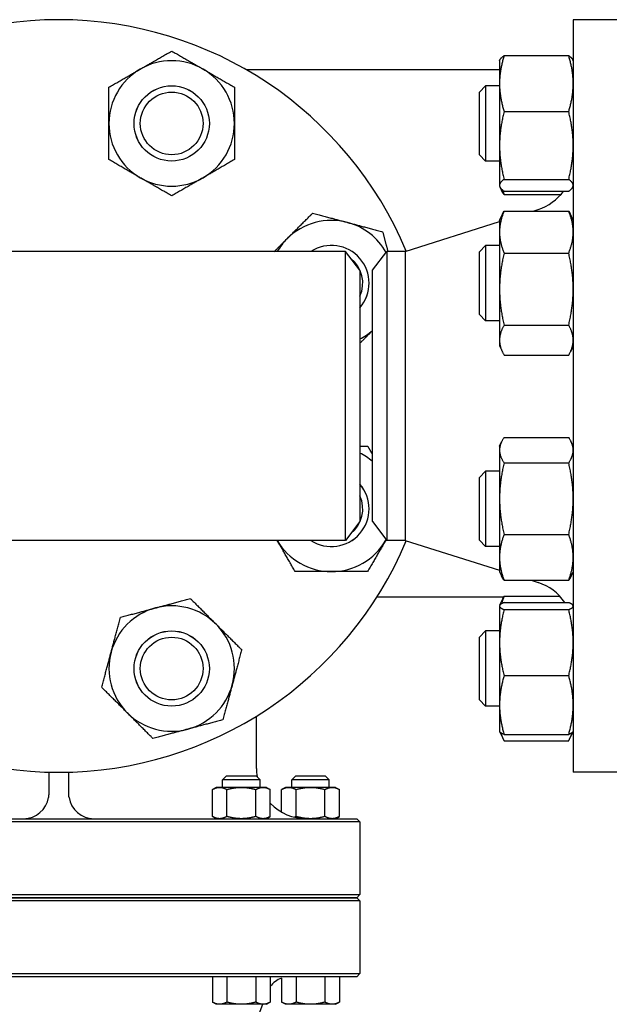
# Model space of a CAD drawing. Header units: inches. Extents: x 24 to 1128, y -69 to 748.
# Tile 617 of 656: x 585.64 to 591.52, y 680.61 to 690.42. Entities that reach past the tile are written whole.
import ezdxf

# ---------------------------------------------------------------- set-up
doc = ezdxf.new("R2010")
doc.units = ezdxf.units.IN
doc.header["$LTSCALE"] = 32
doc.header["$MEASUREMENT"] = 0
doc.layers.add('Visible (ANSI)', color=7, linetype='Continuous', lineweight=30)

msp = doc.modelspace()

# ---------------------------------------------------------------- linework, layer by layer
at = {"layer": 'Visible (ANSI)'}
for p, q in [((591.15563, 690.41853), (591.15563, 682.91853)), ((592.09563, 690.41853), (591.15563, 690.41853)), ((590.42163, 690.00974), (590.42561, 690.01827)), ((590.42163, 690.00974), (590.42163, 689.78158)), ((590.46672, 690.06035), (591.11055, 690.06035)), ((591.15563, 690.00974), (591.15165, 690.01827)), ((590.42163, 689.91853), (587.90146, 689.91853)), ((590.22063, 689.69724), (590.28313, 689.75974)), ((590.28313, 689.75974), (590.28313, 689.00974)), ((590.42163, 689.75974), (590.28313, 689.75974)), ((590.42163, 689.78158), (590.42163, 689.16501)), ((590.22063, 689.07224), (590.22063, 689.69724)), ((590.46672, 689.50281), (591.11055, 689.50281)), ((590.42163, 689.16501), (590.42163, 688.76816)), ((590.22063, 689.07224), (590.28313, 689.00974)), ((590.42163, 689.00974), (590.28313, 689.00974)), ((590.42163, 688.76816), (590.42163, 688.75974)), ((590.42163, 688.75974), (590.42561, 688.7512)), ((590.42561, 688.7512), (590.43881, 688.72291)), ((590.46672, 688.8272), (591.11055, 688.8272)), ((591.15563, 688.75974), (591.15165, 688.7512)), ((590.46672, 688.70912), (591.11055, 688.70912)), ((590.46672, 688.67582), (591.0323, 688.67582)), ((590.42163, 688.41862), (590.45026, 688.48001)), ((590.46672, 688.51188), (591.11055, 688.51188)), ((590.75578, 688.51188), (590.80661, 688.52798)), ((591.15563, 688.41862), (591.12701, 688.48001)), ((589.4823, 688.10853), (590.42163, 688.40605)), ((590.42163, 688.41862), (590.42163, 688.30191)), ((590.42163, 688.30191), (590.42163, 687.73281)), ((590.22063, 688.10612), (590.28313, 688.16862)), ((590.28313, 688.16862), (590.28313, 687.41862)), ((590.42163, 688.16862), (590.28313, 688.16862)), ((588.88676, 688.10853), (583.17451, 688.10853)), ((588.88676, 685.22853), (588.88676, 688.10853)), ((589.03063, 687.92103), (588.88676, 688.10853)), ((589.15563, 687.92103), (589.29951, 688.10853)), ((589.4823, 688.10853), (589.29951, 688.10853)), ((589.29951, 688.10853), (589.29951, 685.22853)), ((589.4823, 688.10853), (589.4823, 685.22853)), ((590.22063, 687.48112), (590.22063, 688.10612)), ((590.46672, 688.09194), (591.11055, 688.09194)), ((589.03063, 687.92103), (589.03063, 685.41603)), ((589.15563, 685.41603), (589.15563, 687.92103)), ((590.42163, 687.73281), (590.42163, 687.22452)), ((590.22063, 687.48112), (590.28313, 687.41862)), ((590.42163, 687.41862), (590.28313, 687.41862)), ((590.46672, 687.37368), (591.11055, 687.37368)), ((590.42163, 687.22452), (590.42163, 687.16862)), ((590.42163, 687.16862), (590.45026, 687.10723)), ((591.15563, 687.16862), (591.12701, 687.10723)), ((590.46672, 687.07536), (591.11055, 687.07536)), ((590.42163, 686.16844), (590.44151, 686.21106)), ((590.46672, 686.2554), (591.11055, 686.2554)), ((591.15563, 686.16844), (591.13576, 686.21106)), ((590.42163, 686.16844), (590.42163, 686.12854)), ((590.42163, 686.12854), (590.42163, 685.6457)), ((590.46672, 686.00168), (591.11055, 686.00168)), ((590.22063, 685.85594), (590.28313, 685.91844)), ((590.28313, 685.91844), (590.28313, 685.16844)), ((590.42163, 685.91844), (590.28313, 685.91844)), ((590.22063, 685.23094), (590.22063, 685.85594)), ((590.42163, 685.6457), (590.42163, 685.0606)), ((589.03063, 685.41603), (588.88676, 685.22853)), ((589.15563, 685.41603), (589.29951, 685.22853)), ((588.88676, 685.22853), (583.17451, 685.22853)), ((589.4823, 685.22853), (589.29951, 685.22853)), ((589.4823, 685.22853), (590.42163, 684.93101)), ((590.22063, 685.23094), (590.28313, 685.16844)), ((590.46672, 685.28972), (591.11055, 685.28972)), ((590.42163, 685.16844), (590.28313, 685.16844)), ((590.42163, 685.0606), (590.42163, 684.91844)), ((590.42163, 684.91844), (590.44151, 684.87582)), ((591.15563, 684.91844), (591.13576, 684.87582)), ((590.46672, 684.83148), (591.11055, 684.83148)), ((590.73588, 684.83148), (590.80661, 684.80908)), ((589.20278, 684.66853), (590.46484, 684.66853)), ((590.42561, 684.58586), (590.45389, 684.6465)), ((590.46672, 684.67207), (591.02256, 684.67207)), ((590.42163, 684.57732), (590.42302, 684.5803)), ((590.42163, 684.57732), (590.42163, 684.57436)), ((590.42163, 684.57436), (590.42163, 684.21068)), ((590.46672, 684.60947), (591.11055, 684.60947)), ((590.46672, 684.53925), (591.11055, 684.53925)), ((591.15563, 684.57732), (591.15424, 684.5803)), ((590.22063, 684.26482), (590.28313, 684.32732)), ((590.28313, 684.32732), (590.28313, 683.57732)), ((590.42163, 684.32732), (590.28313, 684.32732)), ((590.22063, 683.63982), (590.22063, 684.26482)), ((590.42163, 684.21068), (590.42163, 683.58865)), ((590.46672, 683.88211), (591.11055, 683.88211)), ((590.22063, 683.63982), (590.28313, 683.57732)), ((590.42163, 683.57732), (590.28313, 683.57732)), ((590.42163, 683.58865), (590.42163, 683.32732)), ((587.99914, 682.95593), (587.99914, 683.47674)), ((590.42163, 683.32732), (590.42302, 683.32434)), ((590.42561, 683.31879), (590.45389, 683.25815)), ((590.46672, 683.29518), (591.11055, 683.29518)), ((591.15165, 683.31879), (591.12338, 683.25815)), ((591.15563, 683.32732), (591.15424, 683.32434)), ((590.46672, 683.23258), (591.11055, 683.23258)), ((585.93063, 682.91853), (585.93063, 682.91986)), ((585.93063, 682.91853), (585.93063, 682.70593)), ((585.93063, 682.91853), (586.03063, 682.91853)), ((586.03063, 682.91853), (586.13063, 682.91853)), ((586.13063, 682.91986), (586.13063, 682.91853)), ((586.13063, 682.70593), (586.13063, 682.91853)), ((587.69928, 682.88113), (587.66203, 682.84388)), ((587.99978, 682.88113), (587.69928, 682.88113)), ((587.99978, 682.88113), (588.03703, 682.84388)), ((588.38826, 682.88113), (588.35101, 682.84388)), ((588.68876, 682.88113), (588.38826, 682.88113)), ((588.68876, 682.88113), (588.72601, 682.84388)), ((592.09563, 682.91853), (591.15563, 682.91853)), ((587.59953, 682.76843), (587.56086, 682.7461)), ((587.63302, 682.76843), (587.59953, 682.76843)), ((587.84953, 682.76843), (587.63302, 682.76843)), ((588.03703, 682.84388), (587.66203, 682.84388)), ((587.66203, 682.76843), (587.66203, 682.84388)), ((588.06604, 682.76843), (587.84953, 682.76843)), ((588.03703, 682.76843), (588.03703, 682.84388)), ((588.09953, 682.76843), (588.06604, 682.76843)), ((588.09953, 682.76843), (588.13821, 682.7461)), ((588.28851, 682.76843), (588.24983, 682.7461)), ((588.322, 682.76843), (588.28851, 682.76843)), ((588.53851, 682.76843), (588.322, 682.76843)), ((588.72601, 682.84388), (588.35101, 682.84388)), ((588.35101, 682.76843), (588.35101, 682.84388)), ((588.75501, 682.76843), (588.53851, 682.76843)), ((588.72601, 682.76843), (588.72601, 682.84388)), ((588.78851, 682.76843), (588.75501, 682.76843)), ((588.78851, 682.76843), (588.82718, 682.7461)), ((587.56086, 682.47826), (587.56086, 682.7461)), ((587.70519, 682.47826), (587.70519, 682.7461)), ((587.99387, 682.47826), (587.99387, 682.7461)), ((588.13821, 682.47826), (588.13821, 682.7461)), ((588.24983, 682.52252), (588.24983, 682.7461)), ((588.39417, 682.47826), (588.39417, 682.7461)), ((588.68284, 682.47826), (588.68284, 682.7461)), ((588.82718, 682.47826), (588.82718, 682.7461)), ((584.65598, 682.45593), (587.40528, 682.45593)), ((587.40528, 682.45593), (588.94175, 682.45593)), ((587.59953, 682.45593), (587.56086, 682.47826)), ((588.09953, 682.45593), (588.13821, 682.47826)), ((588.78851, 682.45593), (588.82718, 682.47826)), ((588.94175, 682.45593), (588.99938, 682.45593)), ((588.99938, 682.45593), (589.03063, 682.42468)), ((587.40814, 682.42468), (584.65312, 682.42468)), ((588.97284, 682.42468), (587.40814, 682.42468)), ((589.03063, 682.42468), (588.97284, 682.42468)), ((589.03063, 682.42468), (589.03063, 681.69978)), ((584.65312, 681.69978), (587.40814, 681.69978)), ((587.40528, 681.66853), (584.65598, 681.66853)), ((584.65598, 681.66853), (587.40528, 681.66853)), ((588.94175, 681.66853), (587.40528, 681.66853)), ((587.40528, 681.66853), (588.94175, 681.66853)), ((587.40814, 681.69978), (588.97284, 681.69978)), ((588.99938, 681.66853), (588.94175, 681.66853)), ((588.94175, 681.66853), (588.99938, 681.66853)), ((588.97284, 681.69978), (589.03063, 681.69978)), ((588.99938, 681.66853), (589.03063, 681.69978)), ((588.99938, 681.66853), (589.03063, 681.63728)), ((587.40814, 681.63728), (584.65312, 681.63728)), ((588.97284, 681.63728), (587.40814, 681.63728)), ((589.03063, 681.63728), (588.97284, 681.63728)), ((589.03063, 681.63728), (589.03063, 680.91238)), ((584.65312, 680.91238), (587.40814, 680.91238)), ((587.40814, 680.91238), (588.97284, 680.91238)), ((588.97284, 680.91238), (589.03063, 680.91238)), ((588.99938, 680.88113), (589.03063, 680.91238)), ((587.40528, 680.88113), (584.65598, 680.88113)), ((588.94175, 680.88113), (587.40528, 680.88113)), ((587.56086, 680.88113), (587.56086, 680.62846)), ((587.70519, 680.88113), (587.70519, 680.62846)), ((587.99387, 680.88113), (587.99387, 680.62846)), ((588.13821, 680.88113), (588.13821, 680.62846)), ((588.24983, 680.86602), (588.24983, 680.62846)), ((588.39417, 680.88113), (588.39417, 680.62846)), ((588.68284, 680.88113), (588.68284, 680.62846)), ((588.82718, 680.88113), (588.82718, 680.62846)), ((588.99938, 680.88113), (588.94175, 680.88113)), ((587.59953, 680.60613), (587.56086, 680.62846)), ((587.63302, 680.60613), (587.59953, 680.60613)), ((587.84953, 680.60613), (587.63302, 680.60613)), ((588.06604, 680.60613), (587.84953, 680.60613)), ((588.09953, 680.60613), (588.06604, 680.60613)), ((588.09953, 680.60613), (588.13821, 680.62846)), ((588.28851, 680.60613), (588.24983, 680.62846)), ((588.322, 680.60613), (588.28851, 680.60613)), ((588.53851, 680.60613), (588.322, 680.60613)), ((588.75501, 680.60613), (588.53851, 680.60613)), ((588.78851, 680.60613), (588.75501, 680.60613)), ((588.78851, 680.60613), (588.82718, 680.62846))]:
    msp.add_line(p, q, dxfattribs=at)
for centre, radius in [((587.15572, 689.38474), 0.37513), ((587.15572, 689.38474), 0.375), ((587.15572, 689.38474), 0.3125), ((587.15572, 683.95232), 0.37513), ((587.15572, 683.95232), 0.375), ((587.15572, 683.95232), 0.3125)]:
    msp.add_circle(centre, radius, dxfattribs=at)
for centre, radius, start, end in [((586.03063, 686.66853), 3.75, 22.631841, 157.368159), ((587.15572, 689.38474), 0.625, 60, 120), ((587.15572, 689.38474), 0.625, 120, 180), ((587.15572, 689.38474), 0.625, 0, 60), ((587.15572, 689.38474), 0.625, 180, 240), ((587.15572, 689.38474), 0.625, 300, 0), ((587.15572, 689.38474), 0.625, 240, 300), ((590.65563, 689.00464), 0.5, 287.574716, 323.768383), ((588.74684, 687.79362), 0.625, 75, 135), ((588.74684, 687.79362), 0.625, 29.24595, 75), ((588.74684, 687.79362), 0.625, 135, 149.744484), ((588.74684, 687.79362), 0.37513, 319.159158, 122.914908), ((588.74684, 687.79362), 0.375, 319.181538, 122.885016), ((588.74684, 687.79362), 0.3125, 335.249752, 51.878203), ((588.74684, 687.79362), 0.625, 297.005156, 310.849221), ((588.74684, 685.54344), 0.625, 49.150779, 62.994844), ((588.74684, 685.54344), 0.37513, 237.085092, 40.840842), ((588.74684, 685.54344), 0.375, 237.114984, 40.818462), ((588.74684, 685.54344), 0.3125, 308.121797, 24.750248), ((586.03063, 686.66853), 3.75, 202.631841, 337.368159), ((588.74684, 685.54344), 0.625, 210.255516, 270), ((588.74684, 685.54344), 0.625, 270, 330), ((588.74684, 685.54344), 0.625, 330, 330.75405), ((590.65563, 684.33242), 0.5, 33.648781, 72.425284), ((587.15572, 683.95232), 0.625, 105, 165), ((587.15572, 683.95232), 0.625, 45, 105), ((587.15572, 683.95232), 0.625, 345, 45), ((587.15572, 683.95232), 0.625, 165, 225), ((587.15572, 683.95232), 0.625, 285, 345), ((587.15572, 683.95232), 0.625, 225, 285), ((588.49914, 682.95593), 0.5, 180, 189.290237), ((585.68063, 682.70593), 0.25, 270, 351.395888), ((586.38063, 682.70593), 0.25, 188.604112, 270), ((588.49914, 682.95593), 0.5, 223.791547, 270), ((588.33541, 680.63113), 0.25, 110.01881, 142.076592), ((586.03063, 681.35357), 2.16535, 297.319316, 339.807105)]:
    msp.add_arc(centre, radius, start, end, dxfattribs=at)
for points, weights in [([(586.84322, 689.926), (586.98825, 690.00974), (587.15572, 690.10642)], [1, 1.0379548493, 1]), ([(587.15572, 690.10642), (587.32319, 690.00974), (587.46822, 689.926)], [1, 1.0379548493, 1]), ([(590.46672, 690.06035), (590.42163, 689.91096), (590.42163, 689.78158)], [1, 1.0379548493, 1]), ([(590.42561, 690.01827), (590.43479, 690.03794), (590.46672, 690.06035)], [1.01592605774, 1.02658709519, 1]), ([(591.11055, 690.06035), (591.14248, 690.03794), (591.15165, 690.01827)], [1, 1.02658709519, 1.01592605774]), ([(591.15563, 689.78158), (591.15563, 689.91096), (591.11055, 690.06035)], [1, 1.0379548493, 1]), ([(586.53072, 689.74558), (586.69819, 689.84227), (586.84322, 689.926)], [1, 1.0379548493, 1]), ([(587.46822, 689.926), (587.61325, 689.84227), (587.78072, 689.74558)], [1, 1.0379548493, 1]), ([(586.53072, 689.38474), (586.53072, 689.5522), (586.53072, 689.74558)], [1, 1.0379548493, 1]), ([(587.78072, 689.74558), (587.78072, 689.5522), (587.78072, 689.38474)], [1, 1.0379548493, 1]), ([(590.42163, 689.78158), (590.42163, 689.65221), (590.46672, 689.50281)], [1, 1.0379548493, 1]), ([(591.11055, 689.50281), (591.15563, 689.65221), (591.15563, 689.78158)], [1, 1.0379548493, 1]), ([(590.46672, 689.50281), (590.42163, 689.32178), (590.42163, 689.16501)], [1, 1.0379548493, 1]), ([(591.15563, 689.16501), (591.15563, 689.32178), (591.11055, 689.50281)], [1, 1.0379548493, 1]), ([(586.53072, 689.02389), (586.53072, 689.21727), (586.53072, 689.38474)], [1, 1.0379548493, 1]), ([(587.78072, 689.38474), (587.78072, 689.21727), (587.78072, 689.02389)], [1, 1.0379548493, 1]), ([(590.42163, 689.16501), (590.42163, 689.00823), (590.46672, 688.8272)], [1, 1.0379548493, 1]), ([(591.11055, 688.8272), (591.15563, 689.00823), (591.15563, 689.16501)], [1, 1.0379548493, 1]), ([(586.84322, 688.84347), (586.69819, 688.9272), (586.53072, 689.02389)], [1, 1.0379548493, 1]), ([(587.78072, 689.02389), (587.61325, 688.9272), (587.46822, 688.84347)], [1, 1.0379548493, 1]), ([(587.15572, 688.66305), (586.98825, 688.75974), (586.84322, 688.84347)], [1, 1.0379548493, 1]), ([(587.46822, 688.84347), (587.32319, 688.75974), (587.15572, 688.66305)], [1, 1.0379548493, 1]), ([(590.46672, 688.8272), (590.42163, 688.79556), (590.42163, 688.76816)], [1, 1.0379548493, 1]), ([(590.42163, 688.76816), (590.42163, 688.74076), (590.46672, 688.70912)], [1, 1.0379548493, 1]), ([(591.15563, 688.76816), (591.15563, 688.79556), (591.11055, 688.8272)], [1, 1.0379548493, 1]), ([(591.11055, 688.70912), (591.15563, 688.74076), (591.15563, 688.76816)], [1, 1.0379548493, 1]), ([(590.46672, 688.67582), (590.44931, 688.70038), (590.43881, 688.72291)], [1, 1.01432189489, 1.01783533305]), ([(590.45204, 688.72024), (590.45862, 688.69853), (590.46672, 688.67582)], [1.01092432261, 1.00661509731, 1]), ([(588.3049, 688.23556), (588.42331, 688.35398), (588.56005, 688.49072)], [1, 1.0379548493, 1]), ([(588.56005, 688.49072), (588.74684, 688.44067), (588.9086, 688.39732)], [1, 1.0379548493, 1]), ([(590.46672, 688.51188), (590.42163, 688.39936), (590.42163, 688.30191)], [1, 1.0379548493, 1]), ([(590.45026, 688.48001), (590.4575, 688.49555), (590.46672, 688.51188)], [1.01207191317, 1.00752976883, 1]), ([(591.11055, 688.51188), (591.11976, 688.49555), (591.12701, 688.48001)], [1, 1.00752976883, 1.01207191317]), ([(591.15563, 688.30191), (591.15563, 688.39936), (591.11055, 688.51188)], [1, 1.0379548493, 1]), ([(588.9086, 688.39732), (589.07036, 688.35398), (589.25715, 688.30393)], [1, 1.0379548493, 1]), ([(589.25715, 688.30393), (589.2848, 688.20073), (589.30951, 688.10853)], [1, 1.02061936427, 1.01883536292]), ([(590.42163, 688.30191), (590.42163, 688.20447), (590.46672, 688.09194)], [1, 1.0379548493, 1]), ([(591.11055, 688.09194), (591.15563, 688.20447), (591.15563, 688.30191)], [1, 1.0379548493, 1]), ([(588.17787, 688.10853), (588.24264, 688.17331), (588.3049, 688.23556)], [1.01895693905, 1.01960093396, 1]), ([(590.46672, 688.09194), (590.42163, 687.89949), (590.42163, 687.73281)], [1, 1.0379548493, 1]), ([(591.15563, 687.73281), (591.15563, 687.89949), (591.11055, 688.09194)], [1, 1.0379548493, 1]), ([(590.42163, 687.73281), (590.42163, 687.56614), (590.46672, 687.37368)], [1, 1.0379548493, 1]), ([(591.11055, 687.37368), (591.15563, 687.56614), (591.15563, 687.73281)], [1, 1.0379548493, 1]), ([(590.46672, 687.37368), (590.42163, 687.29374), (590.42163, 687.22452)], [1, 1.0379548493, 1]), ([(591.15563, 687.22452), (591.15563, 687.29374), (591.11055, 687.37368)], [1, 1.0379548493, 1]), ([(589.15563, 687.31853), (589.09493, 687.25782), (589.03063, 687.19353)], [1.00888345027, 1.0228277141, 1.01750875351]), ([(590.42163, 687.22452), (590.42163, 687.15529), (590.46672, 687.07536)], [1, 1.0379548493, 1]), ([(591.11055, 687.07536), (591.15563, 687.15529), (591.15563, 687.22452)], [1, 1.0379548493, 1]), ([(590.46672, 686.2554), (590.42163, 686.18742), (590.42163, 686.12854)], [1, 1.0379548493, 1]), ([(591.15563, 686.12854), (591.15563, 686.18742), (591.11055, 686.2554)], [1, 1.0379548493, 1]), ([(589.03063, 686.16844), (589.06819, 686.16844), (589.10768, 686.16844)], [1.01206453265, 1.00752365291, 1]), ([(589.10768, 686.16844), (589.13239, 686.12564), (589.15563, 686.08539)], [1, 1.00943286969, 1.01417706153]), ([(590.42163, 686.12854), (590.42163, 686.06967), (590.46672, 686.00168)], [1, 1.0379548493, 1]), ([(591.11055, 686.00168), (591.15563, 686.06967), (591.15563, 686.12854)], [1, 1.0379548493, 1]), ([(590.46672, 686.00168), (590.42163, 685.81091), (590.42163, 685.6457)], [1, 1.0379548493, 1]), ([(591.15563, 685.6457), (591.15563, 685.81091), (591.11055, 686.00168)], [1, 1.0379548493, 1]), ([(590.42163, 685.6457), (590.42163, 685.48049), (590.46672, 685.28972)], [1, 1.0379548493, 1]), ([(591.11055, 685.28972), (591.15563, 685.48049), (591.15563, 685.6457)], [1, 1.0379548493, 1]), ([(588.38599, 684.91844), (588.29005, 685.08462), (588.20696, 685.22853)], [1, 1.03765085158, 1.00060312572]), ([(589.2881, 685.23094), (589.20437, 685.08591), (589.10768, 684.91844)], [1, 1.0379548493, 1]), ([(589.29221, 685.23804), (589.29016, 685.23449), (589.2881, 685.23094)], [1.00175027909, 1.00089630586, 1]), ([(590.46672, 685.28972), (590.42163, 685.16693), (590.42163, 685.0606)], [1, 1.0379548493, 1]), ([(591.15563, 685.0606), (591.15563, 685.16693), (591.11055, 685.28972)], [1, 1.0379548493, 1]), ([(590.42163, 685.0606), (590.42163, 684.95426), (590.46672, 684.83148)], [1, 1.0379548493, 1]), ([(591.11055, 684.83148), (591.15563, 684.95426), (591.15563, 685.0606)], [1, 1.0379548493, 1]), ([(588.74684, 684.91844), (588.57937, 684.91844), (588.38599, 684.91844)], [1, 1.0379548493, 1]), ([(589.10768, 684.91844), (588.91431, 684.91844), (588.74684, 684.91844)], [1, 1.0379548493, 1]), ([(590.46672, 684.83148), (590.45144, 684.85451), (590.44151, 684.87582)], [1, 1.01254508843, 1.01679720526]), ([(591.13576, 684.87582), (591.12582, 684.85451), (591.11055, 684.83148)], [1.01679720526, 1.01254508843, 1]), ([(586.99396, 684.55603), (587.15572, 684.59937), (587.34251, 684.64942)], [1, 1.0379548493, 1]), ([(587.34251, 684.64942), (587.47925, 684.51268), (587.59766, 684.39427)], [1, 1.0379548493, 1]), ([(590.46672, 684.67207), (590.45336, 684.63986), (590.4441, 684.60982)], [1, 1.01095194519, 1.01558348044]), ([(590.45389, 684.6465), (590.45974, 684.65904), (590.46672, 684.67207)], [1.00968284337, 1.00569633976, 1]), ([(586.64541, 684.46263), (586.8322, 684.51268), (586.99396, 684.55603)], [1, 1.0379548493, 1]), ([(590.46672, 684.60947), (590.42163, 684.59065), (590.42163, 684.57436)], [1, 1.0379548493, 1]), ([(590.42163, 684.57436), (590.42163, 684.55807), (590.46672, 684.53925)], [1, 1.0379548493, 1]), ([(590.46672, 684.53925), (590.42163, 684.36317), (590.42163, 684.21068)], [1, 1.0379548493, 1]), ([(591.15563, 684.57436), (591.15563, 684.59065), (591.11055, 684.60947)], [1, 1.0379548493, 1]), ([(591.11055, 684.53925), (591.15563, 684.55807), (591.15563, 684.57436)], [1, 1.0379548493, 1]), ([(591.15563, 684.21068), (591.15563, 684.36317), (591.11055, 684.53925)], [1, 1.0379548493, 1]), ([(586.55202, 684.11409), (586.59536, 684.27585), (586.64541, 684.46263)], [1, 1.0379548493, 1]), ([(587.59766, 684.39427), (587.71608, 684.27585), (587.85282, 684.13911)], [1, 1.0379548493, 1]), ([(587.85282, 684.13911), (587.80277, 683.95232), (587.75943, 683.79056)], [1, 1.0379548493, 1]), ([(590.42163, 684.21068), (590.42163, 684.05819), (590.46672, 683.88211)], [1, 1.0379548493, 1]), ([(591.11055, 683.88211), (591.15563, 684.05819), (591.15563, 684.21068)], [1, 1.0379548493, 1]), ([(586.45863, 683.76554), (586.50867, 683.95232), (586.55202, 684.11409)], [1, 1.0379548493, 1]), ([(590.46672, 683.88211), (590.42163, 683.72484), (590.42163, 683.58865)], [1, 1.0379548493, 1]), ([(591.15563, 683.58865), (591.15563, 683.72484), (591.11055, 683.88211)], [1, 1.0379548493, 1]), ([(586.71378, 683.51038), (586.59536, 683.6288), (586.45863, 683.76554)], [1, 1.0379548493, 1]), ([(587.75943, 683.79056), (587.71608, 683.6288), (587.66603, 683.44201)], [1, 1.0379548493, 1]), ([(590.42163, 683.58865), (590.42163, 683.45245), (590.46672, 683.29518)], [1, 1.0379548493, 1]), ([(591.11055, 683.29518), (591.15563, 683.45245), (591.15563, 683.58865)], [1, 1.0379548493, 1]), ([(586.96894, 683.25523), (586.8322, 683.39196), (586.71378, 683.51038)], [1, 1.0379548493, 1]), ([(587.66603, 683.44201), (587.47925, 683.39196), (587.31748, 683.34862)], [1, 1.0379548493, 1]), ([(587.31748, 683.34862), (587.15572, 683.30528), (586.96894, 683.25523)], [1, 1.0379548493, 1]), ([(590.46672, 683.29518), (590.42935, 683.31078), (590.42302, 683.32434)], [1, 1.0312558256, 1.01103329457]), ([(590.43596, 683.3033), (590.44687, 683.26963), (590.46672, 683.23258)], [1.01861759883, 1.01636427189, 1]), ([(591.15424, 683.32434), (591.14792, 683.31078), (591.11055, 683.29518)], [1.01103329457, 1.0312558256, 1]), ([(591.11055, 683.23258), (591.1304, 683.26963), (591.14131, 683.3033)], [1, 1.01636427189, 1.01861759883]), ([(587.56086, 682.7461), (587.59953, 682.76843), (587.63302, 682.76843)], [1.01001874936, 1.04314139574, 1]), ([(587.63302, 682.76843), (587.66652, 682.76843), (587.70519, 682.7461)], [1, 1.04314139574, 1.01001874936]), ([(587.70519, 682.7461), (587.78254, 682.76843), (587.84953, 682.76843)], [1.01001874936, 1.04314139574, 1]), ([(587.84953, 682.76843), (587.91652, 682.76843), (587.99387, 682.7461)], [1, 1.04314139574, 1.01001874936]), ([(587.99387, 682.7461), (588.03254, 682.76843), (588.06604, 682.76843)], [1.01001874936, 1.04314139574, 1]), ([(588.06604, 682.76843), (588.09953, 682.76843), (588.13821, 682.7461)], [1, 1.04314139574, 1.01001874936]), ([(588.24983, 682.7461), (588.28851, 682.76843), (588.322, 682.76843)], [1.01001874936, 1.04314139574, 1]), ([(588.322, 682.76843), (588.35549, 682.76843), (588.39417, 682.7461)], [1, 1.04314139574, 1.01001874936]), ([(588.39417, 682.7461), (588.47152, 682.76843), (588.53851, 682.76843)], [1.01001874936, 1.04314139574, 1]), ([(588.53851, 682.76843), (588.60549, 682.76843), (588.68284, 682.7461)], [1, 1.04314139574, 1.01001874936]), ([(588.68284, 682.7461), (588.72152, 682.76843), (588.75501, 682.76843)], [1.01001874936, 1.04314139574, 1]), ([(588.75501, 682.76843), (588.78851, 682.76843), (588.82718, 682.7461)], [1, 1.04314139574, 1.01001874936]), ([(587.63302, 682.45593), (587.59953, 682.45593), (587.56086, 682.47826)], [1, 1.04314139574, 1.01001874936]), ([(587.70519, 682.47826), (587.66652, 682.45593), (587.63302, 682.45593)], [1.01001874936, 1.04314139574, 1]), ([(587.84953, 682.45593), (587.78254, 682.45593), (587.70519, 682.47826)], [1, 1.04314139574, 1.01001874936]), ([(587.99387, 682.47826), (587.91652, 682.45593), (587.84953, 682.45593)], [1.01001874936, 1.04314139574, 1]), ([(588.06604, 682.45593), (588.03254, 682.45593), (587.99387, 682.47826)], [1, 1.04314139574, 1.01001874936]), ([(588.13821, 682.47826), (588.09953, 682.45593), (588.06604, 682.45593)], [1.01001874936, 1.04314139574, 1]), ([(588.39417, 682.47826), (588.38665, 682.47392), (588.37948, 682.47046)], [1.01001874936, 1.01629387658, 1.01983175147]), ([(588.53851, 682.45593), (588.47152, 682.45593), (588.39417, 682.47826)], [1, 1.04314139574, 1.01001874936]), ([(588.68284, 682.47826), (588.60549, 682.45593), (588.53851, 682.45593)], [1.01001874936, 1.04314139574, 1]), ([(588.75501, 682.45593), (588.72152, 682.45593), (588.68284, 682.47826)], [1, 1.04314139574, 1.01001874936]), ([(588.82718, 682.47826), (588.78851, 682.45593), (588.75501, 682.45593)], [1.01001874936, 1.04314139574, 1]), ([(587.63302, 680.60613), (587.59953, 680.60613), (587.56086, 680.62846)], [1, 1.04314139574, 1.01001874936]), ([(587.70519, 680.62846), (587.66652, 680.60613), (587.63302, 680.60613)], [1.01001874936, 1.04314139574, 1]), ([(587.84953, 680.60613), (587.78254, 680.60613), (587.70519, 680.62846)], [1, 1.04314139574, 1.01001874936]), ([(587.99387, 680.62846), (587.91652, 680.60613), (587.84953, 680.60613)], [1.01001874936, 1.04314139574, 1]), ([(588.06604, 680.60613), (588.03254, 680.60613), (587.99387, 680.62846)], [1, 1.04314139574, 1.01001874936]), ([(588.13821, 680.62846), (588.09953, 680.60613), (588.06604, 680.60613)], [1.01001874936, 1.04314139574, 1]), ([(588.322, 680.60613), (588.28851, 680.60613), (588.24983, 680.62846)], [1, 1.04314139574, 1.01001874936]), ([(588.39417, 680.62846), (588.35549, 680.60613), (588.322, 680.60613)], [1.01001874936, 1.04314139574, 1]), ([(588.53851, 680.60613), (588.47152, 680.60613), (588.39417, 680.62846)], [1, 1.04314139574, 1.01001874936]), ([(588.68284, 680.62846), (588.60549, 680.60613), (588.53851, 680.60613)], [1.01001874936, 1.04314139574, 1]), ([(588.75501, 680.60613), (588.72152, 680.60613), (588.68284, 680.62846)], [1, 1.04314139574, 1.01001874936]), ([(588.82718, 680.62846), (588.78851, 680.60613), (588.75501, 680.60613)], [1.01001874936, 1.04314139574, 1])]:
    msp.add_rational_spline(points, weights, degree=2, dxfattribs=at)
for points in [[(585.93063, 682.70593), (585.93058, 682.69363), (585.92967, 682.68103), (585.92782, 682.66853)], [(586.13345, 682.66853), (586.13159, 682.68103), (586.1307, 682.69363), (586.13063, 682.70593)]]:
    msp.add_open_spline(points, degree=3, dxfattribs=at)

doc.saveas('drawing.dxf')
